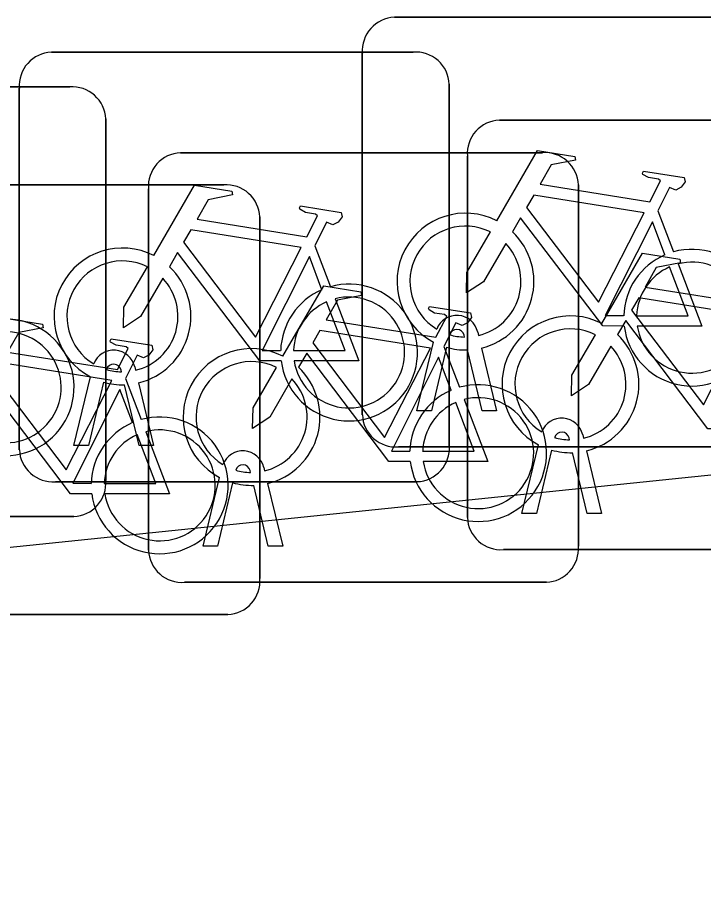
# Model space of a CAD drawing. Extents: x 160676 to 161153, y 383244 to 383713.
# Drawn here: x 161112.715 to 161114.31, y 383586.305 to 383588.313 of the extents above; entities that cross this region are included whole.
import ezdxf

# ---------------------------------------------------------------- set-up
doc = ezdxf.new("R2010")
doc.units = 0
doc.layers.add('IMGEO_Fietsenrek', color=7, linetype='Continuous')
doc.layers.add('IMGEO_Fietspad_gesloten', color=7, linetype='Continuous')

msp = doc.modelspace()

# ---------------------------------------------------------------- linework, layer by layer
at = {"layer": 'IMGEO_Fietsenrek'}
for p, q in [((161113.5909, 383588.3125), (161114.4318, 383588.3125)), ((161114.4318, 383588.3125), (161113.5909, 383588.3125)), ((161112.7939, 383588.2315), (161113.6348, 383588.2315)), ((161113.6348, 383588.2315), (161112.7939, 383588.2315)), ((161113.5165, 383587.3879), (161113.5165, 383588.2288)), ((161113.5165, 383588.2288), (161113.5165, 383587.3879)), ((161111.9959, 383588.1505), (161112.8368, 383588.1505)), ((161112.8368, 383588.1505), (161111.9959, 383588.1505)), ((161112.7195, 383587.3069), (161112.7195, 383588.1478)), ((161112.7195, 383588.1478), (161112.7195, 383587.3069)), ((161113.7185, 383588.1571), (161113.7185, 383587.3162)), ((161113.7185, 383587.3162), (161113.7185, 383588.1571)), ((161112.9205, 383588.0761), (161112.9205, 383587.2352)), ((161112.9205, 383587.2352), (161112.9205, 383588.0761)), ((161113.8349, 383588.0735), (161114.6758, 383588.0735)), ((161114.6758, 383588.0735), (161113.8349, 383588.0735)), ((161113.0939, 383587.9975), (161113.9348, 383587.9975)), ((161113.9348, 383587.9975), (161113.0939, 383587.9975)), ((161113.7605, 383587.1489), (161113.7605, 383587.9898)), ((161113.7605, 383587.9898), (161113.7605, 383587.1489)), ((161112.3539, 383587.9225), (161113.1948, 383587.9225)), ((161113.1948, 383587.9225), (161112.3539, 383587.9225)), ((161113.0195, 383587.0729), (161113.0195, 383587.9138)), ((161113.0195, 383587.9138), (161113.0195, 383587.0729)), ((161114.0185, 383587.9231), (161114.0185, 383587.0822)), ((161114.0185, 383587.0822), (161114.0185, 383587.9231)), ((161113.2785, 383587.8481), (161113.2785, 383587.0072)), ((161113.2785, 383587.0072), (161113.2785, 383587.8481)), ((161114.2032, 383587.8622), (161114.2395, 383587.767)), ((161113.4062, 383587.7812), (161113.4425, 383587.686)), ((161113.7539, 383587.5689), (161113.7529, 383587.5732)), ((161113.7846, 383587.5804), (161113.7864, 383587.5725)), ((161113.6435, 383587.3973), (161113.6818, 383587.5573)), ((161113.7122, 383587.5451), (161113.6769, 383587.3973)), ((161113.7062, 383587.5472), (161113.7425, 383587.452)), ((161113.7934, 383587.5433), (161113.8284, 383587.3973)), ((161113.795, 383587.3973), (161113.7611, 383587.539)), ((161112.9569, 383587.4879), (161112.9559, 383587.4922)), ((161112.9876, 383587.4994), (161112.9894, 383587.4915)), ((161112.8465, 383587.3163), (161112.8848, 383587.4763)), ((161112.9152, 383587.4641), (161112.8799, 383587.3163)), ((161112.9662, 383587.4722), (161113.0025, 383587.377)), ((161112.9964, 383587.4623), (161113.0314, 383587.3163)), ((161112.998, 383587.3163), (161112.9641, 383587.458)), ((161113.6769, 383587.3973), (161113.6435, 383587.3973)), ((161113.8284, 383587.3973), (161113.795, 383587.3973)), ((161113.9979, 383587.3299), (161113.9969, 383587.3342)), ((161114.0286, 383587.3414), (161114.0304, 383587.3335)), ((161112.8799, 383587.3163), (161112.8465, 383587.3163)), ((161113.0314, 383587.3163), (161112.998, 383587.3163)), ((161114.4411, 383587.3135), (161113.6002, 383587.3135)), ((161113.6002, 383587.3135), (161114.4411, 383587.3135)), ((161113.8875, 383587.1583), (161113.9258, 383587.3183)), ((161113.9562, 383587.3061), (161113.9209, 383587.1583)), ((161114.0374, 383587.3043), (161114.0724, 383587.1583)), ((161114.039, 383587.1583), (161114.0051, 383587.3)), ((161113.2876, 383587.2654), (161113.2894, 383587.2575)), ((161113.1465, 383587.0823), (161113.1848, 383587.2423)), ((161113.2569, 383587.2539), (161113.2559, 383587.2582)), ((161113.6441, 383587.2325), (161112.8032, 383587.2325)), ((161112.8032, 383587.2325), (161113.6441, 383587.2325)), ((161113.2152, 383587.2301), (161113.1799, 383587.0823)), ((161113.298, 383587.0823), (161113.2641, 383587.224)), ((161113.2964, 383587.2283), (161113.3314, 383587.0823)), ((161112.8461, 383587.1515), (161112.0052, 383587.1515)), ((161112.0052, 383587.1515), (161112.8461, 383587.1515)), ((161113.9209, 383587.1583), (161113.8875, 383587.1583)), ((161114.0724, 383587.1583), (161114.039, 383587.1583)), ((161113.1799, 383587.0823), (161113.1465, 383587.0823)), ((161113.3314, 383587.0823), (161113.298, 383587.0823)), ((161114.6851, 383587.0745), (161113.8442, 383587.0745)), ((161113.8442, 383587.0745), (161114.6851, 383587.0745)), ((161113.9441, 383586.9985), (161113.1032, 383586.9985)), ((161113.1032, 383586.9985), (161113.9441, 383586.9985)), ((161113.2041, 383586.9235), (161112.3632, 383586.9235)), ((161112.3632, 383586.9235), (161113.2041, 383586.9235))]:
    msp.add_line(p, q, dxfattribs=at)
for points in [[(161113.8291, 383587.8392), (161113.9238, 383588.0027), (161114.01, 383587.9889), (161114.0117, 383587.9802), (161113.9556, 383587.9693), (161113.9294, 383587.924), (161114.1846, 383587.8832)], [(161114.1846, 383587.8832), (161114.2096, 383587.932), (161114.2045, 383587.936), (161114.1813, 383587.9397), (161114.1686, 383587.9472), (161114.1676, 383587.9503), (161114.1698, 383587.9549), (161114.2646, 383587.9398), (161114.2669, 383587.9295), (161114.2575, 383587.9171), (161114.2451, 383587.9107), (161114.2306, 383587.9169), (161114.2032, 383587.8622)], [(161113.0321, 383587.7582), (161113.1268, 383587.9217), (161113.213, 383587.9079), (161113.2147, 383587.8992), (161113.1586, 383587.8883), (161113.1324, 383587.843), (161113.3876, 383587.8022)], [(161114.1717, 383587.858), (161113.9149, 383587.899), (161113.8982, 383587.8702), (161114.0652, 383587.6499), (161114.1717, 383587.858)], [(161113.3876, 383587.8022), (161113.4126, 383587.851), (161113.4075, 383587.855), (161113.3843, 383587.8587), (161113.3716, 383587.8662), (161113.3706, 383587.8693), (161113.3728, 383587.8739), (161113.4676, 383587.8588), (161113.4699, 383587.8485), (161113.4605, 383587.8361), (161113.4481, 383587.8297), (161113.4336, 383587.8359), (161113.4062, 383587.7812)], [(161114.1248, 383587.5945), (161114.0751, 383587.5946), (161113.8844, 383587.8463), (161113.8654, 383587.8135)], [(161114.2197, 383587.76), (161114.1904, 383587.8368), (161114.081, 383587.6187), (161114.1237, 383587.6186)], [(161113.3747, 383587.777), (161113.1179, 383587.818), (161113.1012, 383587.7892), (161113.2682, 383587.5689), (161113.3747, 383587.777)], [(161113.8498, 383587.7867), (161113.7982, 383587.6975), (161113.7583, 383587.6715), (161113.7595, 383587.719), (161113.814, 383587.8132)], [(161113.3278, 383587.5135), (161113.2781, 383587.5136), (161113.0874, 383587.7653), (161113.0684, 383587.7325)], [(161114.0731, 383587.6002), (161114.1678, 383587.7637), (161114.254, 383587.7499), (161114.2557, 383587.7412), (161114.1996, 383587.7303), (161114.1734, 383587.685), (161114.4286, 383587.6442)], [(161113.4227, 383587.679), (161113.3934, 383587.7558), (161113.284, 383587.5377), (161113.3267, 383587.5376)], [(161113.0528, 383587.7057), (161113.0012, 383587.6165), (161112.9613, 383587.5905), (161112.9625, 383587.638), (161113.017, 383587.7322)], [(161114.1537, 383587.6185), (161114.2736, 383587.6183), (161114.2304, 383587.7319)], [(161114.2502, 383587.7388), (161114.3052, 383587.5942), (161114.1551, 383587.5945)], [(161113.3321, 383587.5242), (161113.4268, 383587.6877), (161113.513, 383587.6739), (161113.5147, 383587.6652), (161113.4586, 383587.6543), (161113.4324, 383587.609), (161113.6876, 383587.5682)], [(161113.3567, 383587.5375), (161113.4766, 383587.5373), (161113.4334, 383587.6509)], [(161113.4532, 383587.6578), (161113.5082, 383587.5132), (161113.3581, 383587.5135)], [(161114.4157, 383587.619), (161114.1589, 383587.66), (161114.1422, 383587.6312), (161114.3092, 383587.4109), (161114.4157, 383587.619)], [(161113.6876, 383587.5682), (161113.7126, 383587.617), (161113.7075, 383587.621), (161113.6843, 383587.6247), (161113.6716, 383587.6322), (161113.6706, 383587.6353), (161113.6728, 383587.6399), (161113.7676, 383587.6248), (161113.7699, 383587.6145), (161113.7605, 383587.6021), (161113.7481, 383587.5957), (161113.7336, 383587.6019), (161113.7062, 383587.5472)], [(161112.5921, 383587.4492), (161112.6868, 383587.6127), (161112.773, 383587.5989), (161112.7747, 383587.5902), (161112.7186, 383587.5793), (161112.6924, 383587.534), (161112.9476, 383587.4932)], [(161114.3688, 383587.3555), (161114.3191, 383587.3556), (161114.1284, 383587.6073), (161114.1094, 383587.5745)], [(161113.6747, 383587.543), (161113.4179, 383587.584), (161113.4012, 383587.5552), (161113.5682, 383587.3349), (161113.6747, 383587.543)], [(161112.9476, 383587.4932), (161112.9726, 383587.542), (161112.9675, 383587.546), (161112.9443, 383587.5497), (161112.9316, 383587.5572), (161112.9306, 383587.5603), (161112.9328, 383587.5649), (161113.0276, 383587.5498), (161113.0299, 383587.5395), (161113.0205, 383587.5271), (161113.0081, 383587.5207), (161112.9936, 383587.5269), (161112.9662, 383587.4722)], [(161114.0938, 383587.5477), (161114.0422, 383587.4585), (161114.0023, 383587.4325), (161114.0035, 383587.48), (161114.058, 383587.5742)], [(161113.6278, 383587.2795), (161113.5781, 383587.2796), (161113.3874, 383587.5313), (161113.3684, 383587.4985)], [(161112.9347, 383587.468), (161112.6779, 383587.509), (161112.6612, 383587.4802), (161112.8282, 383587.2599), (161112.9347, 383587.468)], [(161113.7227, 383587.445), (161113.6934, 383587.5218), (161113.584, 383587.3037), (161113.6267, 383587.3036)], [(161113.3528, 383587.4717), (161113.3012, 383587.3825), (161113.2613, 383587.3565), (161113.2625, 383587.404), (161113.317, 383587.4982)], [(161112.8878, 383587.2045), (161112.8381, 383587.2046), (161112.6474, 383587.4563), (161112.6284, 383587.4235)], [(161112.9827, 383587.37), (161112.9534, 383587.4468), (161112.844, 383587.2287), (161112.8867, 383587.2286)], [(161113.7532, 383587.4238), (161113.8082, 383587.2792), (161113.6581, 383587.2795)], [(161113.6567, 383587.3035), (161113.7766, 383587.3033), (161113.7334, 383587.4169)], [(161112.9167, 383587.2285), (161113.0366, 383587.2283), (161112.9934, 383587.3419)], [(161113.0132, 383587.3488), (161113.0682, 383587.2042), (161112.9181, 383587.2045)]]:
    msp.add_lwpolyline(points, dxfattribs=at)
for centre, radius, start, end in [((161113.5942, 383588.2346), 0.0779, 92.4484, 184.2845), ((161113.5942, 383588.2346), 0.0779, 92.4484, 184.2845), ((161112.7972, 383588.1536), 0.0779, 92.4484, 184.2845), ((161112.7972, 383588.1536), 0.0779, 92.4484, 184.2845), ((161113.6406, 383588.1538), 0.0779, 2.4484, 94.2845), ((161113.6406, 383588.1538), 0.0779, 2.4484, 94.2845), ((161112.8426, 383588.0728), 0.0779, 2.4484, 94.2845), ((161112.8426, 383588.0728), 0.0779, 2.4484, 94.2845), ((161113.8382, 383587.9956), 0.0779, 92.4484, 184.2845), ((161113.8382, 383587.9956), 0.0779, 92.4484, 184.2845), ((161113.0972, 383587.9196), 0.0779, 92.4484, 184.2845), ((161113.0972, 383587.9196), 0.0779, 92.4484, 184.2845), ((161113.9406, 383587.9198), 0.0779, 2.4484, 94.2845), ((161113.9406, 383587.9198), 0.0779, 2.4484, 94.2845), ((161113.2006, 383587.8448), 0.0779, 2.4484, 94.2845), ((161113.2006, 383587.8448), 0.0779, 2.4484, 94.2845), ((161113.7561, 383587.6979), 0.159, 62.6766, 242.1369), ((161113.7561, 383587.6979), 0.129, 63.3192, 238.903), ((161113.7561, 383587.6979), 0.159, 283.5766, 46.6042), ((161113.7561, 383587.6979), 0.129, 283.6043, 43.4302), ((161112.9591, 383587.6169), 0.159, 62.6766, 242.1369), ((161114.2827, 383587.6139), 0.159, 187.0065, 105.7708), ((161112.9591, 383587.6169), 0.129, 63.3192, 238.903), ((161114.2827, 383587.6139), 0.159, 113.3408, 178.3217), ((161112.9591, 383587.6169), 0.159, 283.5766, 46.6042), ((161114.2827, 383587.6139), 0.129, 113.923, 177.9556), ((161114.2827, 383587.6139), 0.129, 188.6715, 104.5883), ((161112.9591, 383587.6169), 0.129, 283.6043, 43.4302), ((161113.4857, 383587.5329), 0.159, 187.0065, 105.7708), ((161113.4857, 383587.5329), 0.159, 113.3408, 178.3217), ((161113.4857, 383587.5329), 0.129, 113.923, 177.9556), ((161113.4857, 383587.5329), 0.129, 188.6715, 104.5883), ((161112.6877, 383587.4519), 0.159, 187.0065, 105.7708), ((161113.7359, 383587.5693), 0.0499, 12.8025, 158.6934), ((161114.0001, 383587.4589), 0.159, 62.6766, 242.1369), ((161113.7359, 383587.5693), 0.0174, 12.8025, 163.4502), ((161114.0001, 383587.4589), 0.129, 63.3192, 238.903), ((161112.6877, 383587.4519), 0.129, 188.6715, 104.5883), ((161113.7561, 383587.6979), 0.129, 253.415, 269.0204), ((161114.0001, 383587.4589), 0.159, 283.5766, 46.6042), ((161113.7561, 383587.6979), 0.159, 253.9967, 271.7867), ((161114.0001, 383587.4589), 0.129, 283.6043, 43.4302), ((161112.9389, 383587.4883), 0.0499, 12.8025, 158.6934), ((161113.2591, 383587.3829), 0.159, 62.6766, 242.1369), ((161112.9389, 383587.4883), 0.0174, 12.8025, 163.4502), ((161113.2591, 383587.3829), 0.129, 63.3192, 238.903), ((161112.9591, 383587.6169), 0.129, 253.415, 269.0204), ((161113.2591, 383587.3829), 0.159, 283.5766, 46.6042), ((161112.9591, 383587.6169), 0.159, 253.9967, 271.7867), ((161113.2591, 383587.3829), 0.129, 283.6043, 43.4302), ((161113.7857, 383587.2989), 0.159, 113.3408, 178.3217), ((161113.7857, 383587.2989), 0.159, 187.0065, 105.7708), ((161113.7857, 383587.2989), 0.129, 188.6715, 104.5883), ((161113.7857, 383587.2989), 0.129, 113.923, 177.9556), ((161113.0457, 383587.2239), 0.159, 187.0065, 105.7708), ((161113.5944, 383587.3912), 0.0779, 182.4484, 274.2845), ((161113.5944, 383587.3912), 0.0779, 182.4484, 274.2845), ((161113.0457, 383587.2239), 0.159, 113.3408, 178.3217), ((161113.9799, 383587.3303), 0.0499, 12.8025, 158.6934), ((161113.0457, 383587.2239), 0.129, 113.923, 177.9556), ((161113.0457, 383587.2239), 0.129, 188.6715, 104.5883), ((161113.9799, 383587.3303), 0.0174, 12.8025, 163.4502), ((161114.0001, 383587.4589), 0.129, 253.415, 269.0204), ((161112.7974, 383587.3102), 0.0779, 182.4484, 274.2845), ((161112.7974, 383587.3102), 0.0779, 182.4484, 274.2845), ((161113.2389, 383587.2543), 0.0499, 12.8025, 158.6934), ((161113.6408, 383587.3104), 0.0779, 272.4484, 4.2845), ((161113.6408, 383587.3104), 0.0779, 272.4484, 4.2845), ((161114.0001, 383587.4589), 0.159, 253.9967, 271.7867), ((161113.2389, 383587.2543), 0.0174, 12.8025, 163.4502), ((161113.2591, 383587.3829), 0.129, 253.415, 269.0204), ((161112.8428, 383587.2294), 0.0779, 272.4484, 4.2845), ((161112.8428, 383587.2294), 0.0779, 272.4484, 4.2845), ((161113.2591, 383587.3829), 0.159, 253.9967, 271.7867), ((161113.8384, 383587.1522), 0.0779, 182.4484, 274.2845), ((161113.8384, 383587.1522), 0.0779, 182.4484, 274.2845), ((161113.9408, 383587.0764), 0.0779, 272.4484, 4.2845), ((161113.9408, 383587.0764), 0.0779, 272.4484, 4.2845), ((161113.0974, 383587.0762), 0.0779, 182.4484, 274.2845), ((161113.0974, 383587.0762), 0.0779, 182.4484, 274.2845), ((161113.2008, 383587.0014), 0.0779, 272.4484, 4.2845), ((161113.2008, 383587.0014), 0.0779, 272.4484, 4.2845)]:
    msp.add_arc(centre, radius, start, end, dxfattribs=at)
at = {"layer": 'IMGEO_Fietspad_gesloten'}
msp.add_lwpolyline([(161085.622, 383584.741), (161088.148, 383584.88), (161095.135, 383585.325), (161097.14, 383585.472), (161124.031, 383588.251)], dxfattribs=at)

doc.saveas('drawing.dxf')
